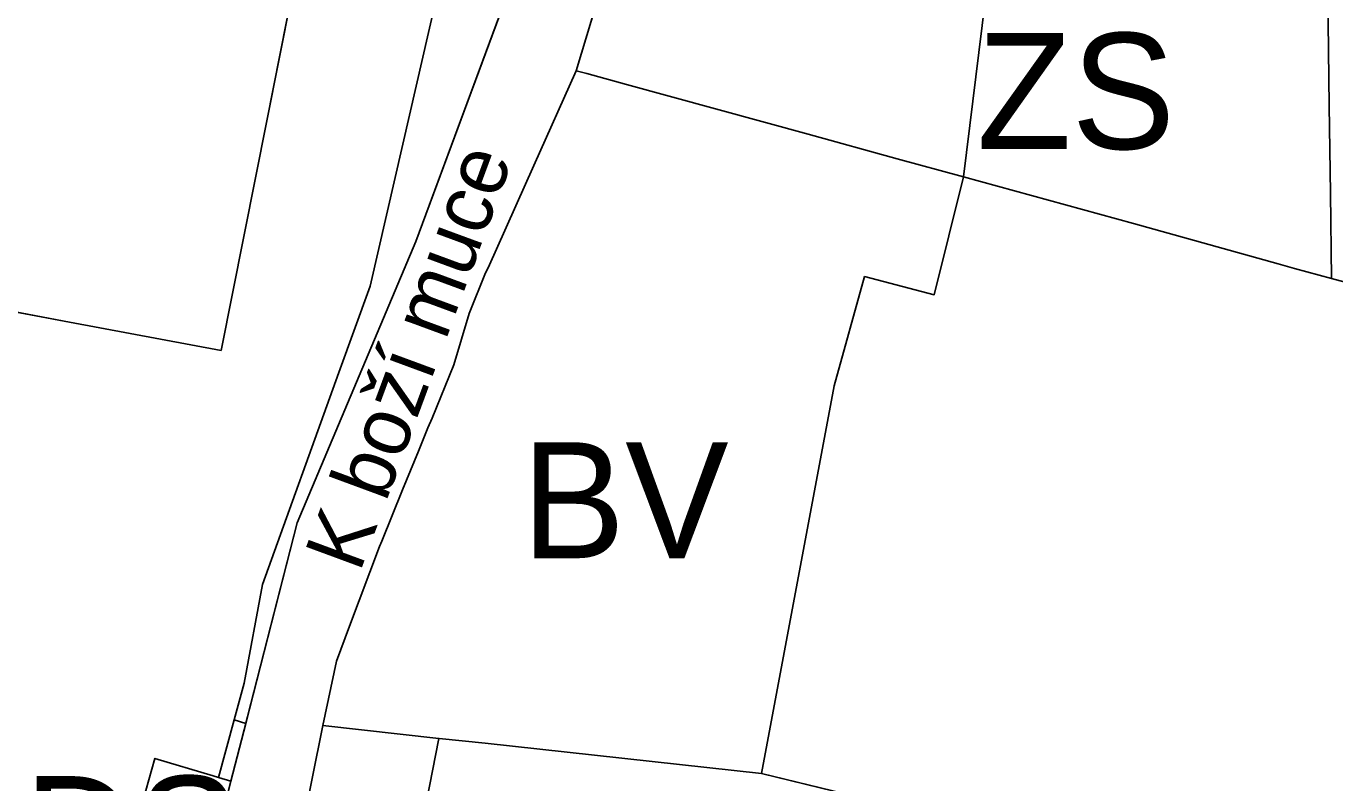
# Model space of a CAD drawing. Extents: x -555509 to -553005, y -1186756 to -1182560.
# Drawn here: x -554203.4 to -554045.6, y -1184312.3 to -1184221 of the extents above; entities that cross this region are included whole.
import ezdxf

# ---------------------------------------------------------------- set-up
doc = ezdxf.new("R2010")
doc.units = 0
for name, color, linetype in [('Level 15', 7, 'Continuous'), ('Level 36', 7, 'Continuous'), ('Level 48', 7, 'Continuous'), ('Level 52', 7, 'Continuous'), ('Level 57', 7, 'Continuous'), ('Level 59', 7, 'Continuous'), ('Level 6', 7, 'Continuous'), ('OBRYS_PLOCH', 7, 'Continuous'), ('stav_AP', 7, 'Continuous'), ('stav_BV', 7, 'Continuous'), ('stav_DS', 7, 'Continuous'), ('stav_PU', 7, 'Continuous'), ('stav_VL', 7, 'Continuous'), ('stav_ZS', 7, 'Continuous'), ('stav_ZZ', 7, 'Continuous')]:
    doc.layers.add(name, color=color, linetype=linetype)

msp = doc.modelspace()

# ---------------------------------------------------------------- linework, layer by layer
at = {"layer": 'Level 15'}
for p, q in [((-554156.44, -1184247.01), (-554144.04, -1184213.5)), ((-554170.72, -1184280.97), (-554156.44, -1184247.01)), ((-554176.93, -1184305.17), (-554170.72, -1184280.97)), ((-554178.71, -1184312.14), (-554176.92, -1184305.17))]:
    msp.add_line(p, q, dxfattribs=at)
for points in [[(-554150.92, -1184166.25), (-554150.99, -1184190.28), (-554151.69, -1184197.82), (-554153.29, -1184214.74), (-554158, -1184235.25), (-554161.94, -1184252.42)], [(-554144.04, -1184213.5), (-554156.44, -1184247.01), (-554170.72, -1184280.97), (-554181.14, -1184321.61)], [(-554171.45, -1184324.41), (-554167.65, -1184305.43), (-554165.97, -1184297.65), (-554164.4, -1184293.45), (-554160.8, -1184283.81), (-554160.54, -1184283.18), (-554158.02, -1184276.98), (-554156.11, -1184272.33), (-554154.96, -1184269.52), (-554154.47, -1184268.32), (-554151.84, -1184261.92), (-554149.98, -1184255.71), (-554148.03, -1184250.79), (-554147.7, -1184250.19), (-554142.19, -1184237.83), (-554137.09, -1184226.4), (-554134.12, -1184216.51)], [(-554161.94, -1184252.42), (-554165.72, -1184262.82), (-554174.91, -1184288.42), (-554177.12, -1184300.33), (-554178.32, -1184304.75)], [(-554178.32, -1184304.75), (-554180.22, -1184311.69)], [(-554176.92, -1184305.17), (-554178.32, -1184304.75)], [(-554178.32, -1184304.75), (-554176.93, -1184305.17)], [(-554180.22, -1184311.69), (-554178.71, -1184312.14)]]:
    msp.add_lwpolyline(points, dxfattribs=at)
at = {"layer": 'Level 36'}
for points in [[(-554084.8, -1184318.51), (-554114.73, -1184311.21), (-554105.98, -1184264.44), (-554102.32, -1184251.25), (-554093.91, -1184253.45), (-554090.4, -1184239.21), (-554069.87, -1184244.85), (-554052.46, -1184249.72), (-554050.48, -1184250.27), (-554046.02, -1184251.47), (-554046.15, -1184241.17), (-554046.29, -1184230.65), (-554046.46, -1184217.21), (-554046.49, -1184214.37), (-554047.25, -1184151.79), (-554047.37, -1184141.38), (-554048.13, -1184084.31), (-554048.18, -1184080.56), (-554051.69, -1184079.91), (-554127.06, -1184066.03), (-554130.79, -1184065.34)], [(-554169.73, -1184199.7), (-554170.35, -1184212.11), (-554174.39, -1184232.45), (-554179.9, -1184260.17), (-554198.2, -1184256.75), (-554207.51, -1184255), (-554217.86, -1184253.07), (-554216.99, -1184244.62), (-554222.6, -1184244.41), (-554228, -1184244.2), (-554227.5, -1184238.22), (-554234.54, -1184237.86), (-554242.91, -1184237.42), (-554251.27, -1184236.99)]]:
    msp.add_lwpolyline(points, dxfattribs=at)
at = {"layer": 'Level 48'}
for p, q in [((-554134.12, -1184216.51), (-554137.09, -1184226.4)), ((-554137.09, -1184226.4), (-554135.81, -1184226.72)), ((-554135.81, -1184226.72), (-554131, -1184228.08)), ((-554131, -1184228.08), (-554109.1, -1184234.08)), ((-554109.1, -1184234.08), (-554098.38, -1184237.02)), ((-554098.38, -1184237.02), (-554090.4, -1184239.21))]:
    msp.add_line(p, q, dxfattribs=at)
msp.add_lwpolyline([(-554090.4, -1184239.21), (-554087.76, -1184218.01), (-554086.75, -1184210.89)], dxfattribs=at)
at = {"layer": 'Level 52'}
for points in [[(-554084.8, -1184318.51), (-554114.73, -1184311.21), (-554105.98, -1184264.44), (-554102.32, -1184251.25), (-554093.91, -1184253.45), (-554090.4, -1184239.21), (-554069.87, -1184244.85), (-554052.46, -1184249.72), (-554050.48, -1184250.27), (-554046.02, -1184251.47), (-554046.15, -1184241.17), (-554046.29, -1184230.65), (-554046.46, -1184217.21), (-554046.49, -1184214.37), (-554047.25, -1184151.79), (-554047.37, -1184141.38), (-554048.13, -1184084.31), (-554048.18, -1184080.56), (-554051.69, -1184079.91), (-554127.06, -1184066.03), (-554130.79, -1184065.34)], [(-554139.8, -1184133.76), (-554150.81, -1184130.59), (-554166.1, -1184126.19), (-554168.02, -1184165.33), (-554169.59, -1184196.9), (-554170.35, -1184212.11), (-554174.39, -1184232.45), (-554179.9, -1184260.17), (-554198.2, -1184256.75), (-554207.51, -1184255), (-554217.86, -1184253.07), (-554216.99, -1184244.62), (-554222.6, -1184244.41), (-554228, -1184244.2), (-554227.5, -1184238.22), (-554234.54, -1184237.86), (-554242.91, -1184237.42), (-554251.27, -1184236.99)]]:
    msp.add_lwpolyline(points, dxfattribs=at)
at = {"layer": 'Level 6'}
for points in [[(-554084.8, -1184318.51), (-554114.73, -1184311.21), (-554105.98, -1184264.44), (-554102.32, -1184251.25), (-554093.91, -1184253.45), (-554090.4, -1184239.21), (-554069.87, -1184244.85), (-554052.46, -1184249.72), (-554050.48, -1184250.27), (-554046.02, -1184251.47), (-554046.15, -1184241.17), (-554046.29, -1184230.65), (-554046.46, -1184217.21), (-554046.49, -1184214.37), (-554047.25, -1184151.79), (-554047.37, -1184141.38), (-554048.13, -1184084.31), (-554048.18, -1184080.56), (-554051.69, -1184079.91), (-554127.06, -1184066.03), (-554130.79, -1184065.34)], [(-554139.99, -1184133.71), (-554150.81, -1184130.59), (-554166.1, -1184126.19), (-554168.02, -1184165.33), (-554169.59, -1184196.9), (-554170.35, -1184212.11), (-554174.39, -1184232.45), (-554179.9, -1184260.17), (-554198.2, -1184256.75), (-554207.51, -1184255), (-554217.86, -1184253.07), (-554216.99, -1184244.62), (-554222.6, -1184244.41), (-554228, -1184244.2), (-554227.5, -1184238.22), (-554234.54, -1184237.86), (-554242.91, -1184237.42), (-554251.27, -1184236.99)]]:
    msp.add_lwpolyline(points, dxfattribs=at)
at = {"layer": 'OBRYS_PLOCH'}
for p, q in [((-554170.35, -1184212.11), (-554174.39, -1184232.45)), ((-554174.39, -1184232.45), (-554170.35, -1184212.11)), ((-554134.12, -1184216.51), (-554137.09, -1184226.4)), ((-554135.81, -1184226.72), (-554137.09, -1184226.4)), ((-554137.09, -1184226.4), (-554135.81, -1184226.72)), ((-554131, -1184228.08), (-554135.81, -1184226.72)), ((-554135.81, -1184226.72), (-554131, -1184228.08)), ((-554109.1, -1184234.08), (-554131, -1184228.08)), ((-554131, -1184228.08), (-554109.1, -1184234.08)), ((-554174.39, -1184232.45), (-554179.9, -1184260.17)), ((-554179.9, -1184260.17), (-554174.39, -1184232.45)), ((-554098.38, -1184237.02), (-554109.1, -1184234.08)), ((-554109.1, -1184234.08), (-554098.38, -1184237.02)), ((-554161.94, -1184252.42), (-554158, -1184235.25)), ((-554090.4, -1184239.21), (-554098.38, -1184237.02)), ((-554098.38, -1184237.02), (-554090.4, -1184239.21)), ((-554148.03, -1184250.79), (-554149.98, -1184255.71)), ((-554165.72, -1184262.82), (-554161.94, -1184252.42)), ((-554198.2, -1184256.75), (-554207.51, -1184255)), ((-554207.51, -1184255), (-554198.2, -1184256.75)), ((-554149.98, -1184255.71), (-554151.84, -1184261.92)), ((-554179.9, -1184260.17), (-554198.2, -1184256.75)), ((-554198.2, -1184256.75), (-554179.9, -1184260.17)), ((-554151.84, -1184261.92), (-554154.47, -1184268.32)), ((-554174.91, -1184288.42), (-554165.72, -1184262.82)), ((-554154.47, -1184268.32), (-554154.96, -1184269.52)), ((-554158.02, -1184276.98), (-554160.54, -1184283.18)), ((-554160.8, -1184283.81), (-554164.4, -1184293.45)), ((-554160.54, -1184283.18), (-554160.8, -1184283.81)), ((-554180.22, -1184311.69), (-554178.32, -1184304.75)), ((-554153.65, -1184307), (-554167.65, -1184305.43)), ((-554167.65, -1184305.43), (-554153.65, -1184307)), ((-554187.89, -1184309.41), (-554180.84, -1184311.51)), ((-554114.73, -1184311.21), (-554084.8, -1184318.51)), ((-554084.8, -1184318.51), (-554114.73, -1184311.21)), ((-554180.84, -1184311.51), (-554180.22, -1184311.69))]:
    msp.add_line(p, q, dxfattribs=at)
for points in [[(-554158, -1184235.25), (-554153.29, -1184214.74), (-554151.69, -1184197.82)], [(-554090.4, -1184239.21), (-554069.87, -1184244.85), (-554052.46, -1184249.72), (-554050.48, -1184250.27), (-554046.02, -1184251.47), (-554046.15, -1184241.17), (-554046.29, -1184230.65), (-554046.46, -1184217.21), (-554054.44, -1184215.95), (-554086.75, -1184210.89), (-554087.76, -1184218.01), (-554090.4, -1184239.21)], [(-554090.4, -1184239.21), (-554087.76, -1184218.01), (-554086.75, -1184210.89)], [(-554046.46, -1184217.21), (-554046.29, -1184230.65), (-554046.15, -1184241.17), (-554046.02, -1184251.47)], [(-554137.09, -1184226.4), (-554142.19, -1184237.83), (-554147.7, -1184250.19), (-554148.03, -1184250.79)], [(-554046.02, -1184251.47), (-554050.48, -1184250.27), (-554052.46, -1184249.72), (-554069.87, -1184244.85), (-554090.4, -1184239.21), (-554093.91, -1184253.45), (-554102.32, -1184251.25), (-554105.98, -1184264.44), (-554114.73, -1184311.21)], [(-554114.73, -1184311.21), (-554105.98, -1184264.44), (-554102.32, -1184251.25), (-554093.91, -1184253.45), (-554090.4, -1184239.21)], [(-553984.98, -1184268.07), (-554024.09, -1184257.34), (-554046.02, -1184251.47)], [(-554046.02, -1184251.47), (-554024.09, -1184257.34), (-553984.98, -1184268.07)], [(-554154.96, -1184269.52), (-554156.11, -1184272.33), (-554158.02, -1184276.98)], [(-554178.32, -1184304.75), (-554177.12, -1184300.33), (-554174.91, -1184288.42)], [(-554164.4, -1184293.45), (-554165.97, -1184297.65), (-554167.65, -1184305.43)], [(-554167.65, -1184305.43), (-554171.45, -1184324.41), (-554179.3, -1184343.94)], [(-554164.66, -1184363.51), (-554160.88, -1184344.18), (-554159.45, -1184336.82), (-554157.37, -1184326.12), (-554153.65, -1184307)], [(-554153.65, -1184307), (-554157.37, -1184326.12), (-554159.45, -1184336.82), (-554160.88, -1184344.18), (-554164.66, -1184363.51)], [(-554114.73, -1184311.21), (-554148.06, -1184307.58), (-554153.59, -1184307.01), (-554153.65, -1184307)], [(-554153.65, -1184307), (-554153.59, -1184307.01), (-554148.06, -1184307.58), (-554114.73, -1184311.21)], [(-554187.31, -1184330.52), (-554186.46, -1184330.79), (-554184.42, -1184331.42), (-554181.25, -1184321.66), (-554181.14, -1184321.61), (-554178.71, -1184312.14), (-554180.22, -1184311.69), (-554180.84, -1184311.51), (-554187.89, -1184309.41), (-554188.96, -1184313.29), (-554190.02, -1184317.1), (-554191.04, -1184320.81), (-554192.1, -1184324.67), (-554192.99, -1184328.76), (-554187.31, -1184330.52)], [(-554191.04, -1184320.81), (-554190.02, -1184317.1), (-554188.96, -1184313.29), (-554187.89, -1184309.41)]]:
    msp.add_lwpolyline(points, dxfattribs=at)
at = {"layer": 'stav_AP'}
for points in [[(-554046.46, -1184217.21), (-554046.29, -1184230.65), (-554046.15, -1184241.17), (-554046.02, -1184251.47)], [(-554046.02, -1184251.47), (-554024.09, -1184257.34), (-553984.98, -1184268.07)]]:
    msp.add_lwpolyline(points, dxfattribs=at)
at = {"layer": 'stav_BV'}
for p, q in [((-554170.35, -1184212.11), (-554174.39, -1184232.45)), ((-554135.81, -1184226.72), (-554137.09, -1184226.4)), ((-554131, -1184228.08), (-554135.81, -1184226.72)), ((-554109.1, -1184234.08), (-554131, -1184228.08)), ((-554174.39, -1184232.45), (-554179.9, -1184260.17)), ((-554098.38, -1184237.02), (-554109.1, -1184234.08)), ((-554090.4, -1184239.21), (-554098.38, -1184237.02)), ((-554148.03, -1184250.79), (-554149.98, -1184255.71)), ((-554165.72, -1184262.82), (-554161.94, -1184252.42)), ((-554149.98, -1184255.71), (-554151.84, -1184261.92)), ((-554151.84, -1184261.92), (-554154.47, -1184268.32)), ((-554154.47, -1184268.32), (-554154.96, -1184269.52)), ((-554158.02, -1184276.98), (-554160.54, -1184283.18)), ((-554160.8, -1184283.81), (-554164.4, -1184293.45)), ((-554160.54, -1184283.18), (-554160.8, -1184283.81)), ((-554180.22, -1184311.69), (-554178.32, -1184304.75)), ((-554167.65, -1184305.43), (-554153.65, -1184307))]:
    msp.add_line(p, q, dxfattribs=at)
for points in [[(-554161.94, -1184252.42), (-554158, -1184235.25), (-554153.29, -1184214.74)], [(-554137.09, -1184226.4), (-554142.19, -1184237.83), (-554147.7, -1184250.19), (-554148.03, -1184250.79)], [(-554114.73, -1184311.21), (-554105.98, -1184264.44), (-554102.32, -1184251.25), (-554093.91, -1184253.45), (-554090.4, -1184239.21)], [(-554179.9, -1184260.17), (-554198.2, -1184256.75), (-554207.51, -1184255)], [(-554178.32, -1184304.75), (-554177.12, -1184300.33), (-554174.91, -1184288.42), (-554165.72, -1184262.82)], [(-554154.96, -1184269.52), (-554156.11, -1184272.33), (-554158.02, -1184276.98)], [(-554164.4, -1184293.45), (-554165.97, -1184297.65), (-554167.65, -1184305.43)], [(-554153.65, -1184307), (-554153.59, -1184307.01), (-554148.06, -1184307.58), (-554114.73, -1184311.21)], [(-554187.31, -1184330.52), (-554192.99, -1184328.76), (-554192.1, -1184324.67), (-554191.04, -1184320.81), (-554190.02, -1184317.1), (-554188.96, -1184313.29), (-554187.89, -1184309.41), (-554180.84, -1184311.51), (-554180.22, -1184311.69)]]:
    msp.add_lwpolyline(points, dxfattribs=at)
at = {"layer": 'stav_DS'}
msp.add_lwpolyline([(-554187.31, -1184330.52), (-554186.46, -1184330.79), (-554184.42, -1184331.42), (-554181.25, -1184321.66), (-554181.14, -1184321.61), (-554178.71, -1184312.14), (-554180.22, -1184311.69), (-554180.84, -1184311.51), (-554187.89, -1184309.41), (-554188.96, -1184313.29), (-554190.02, -1184317.1), (-554191.04, -1184320.81), (-554192.1, -1184324.67), (-554192.99, -1184328.76), (-554187.31, -1184330.52)], dxfattribs=at)
at = {"layer": 'stav_PU'}
for p, q in [((-554176.93, -1184305.17), (-554170.72, -1184280.97)), ((-554170.72, -1184280.97), (-554176.92, -1184305.17)), ((-554178.32, -1184304.75), (-554180.22, -1184311.69)), ((-554176.92, -1184305.17), (-554176.93, -1184305.17)), ((-554178.71, -1184312.14), (-554178.04, -1184309.51)), ((-554180.22, -1184311.69), (-554178.71, -1184312.14))]:
    msp.add_line(p, q, dxfattribs=at)
for points in [[(-554179.3, -1184343.94), (-554171.45, -1184324.41), (-554167.65, -1184305.43), (-554165.97, -1184297.65), (-554164.4, -1184293.45), (-554160.8, -1184283.81), (-554160.54, -1184283.18), (-554158.02, -1184276.98), (-554156.11, -1184272.33), (-554154.96, -1184269.52), (-554154.47, -1184268.32), (-554151.84, -1184261.92), (-554149.98, -1184255.71), (-554148.03, -1184250.79), (-554147.7, -1184250.19), (-554142.19, -1184237.83), (-554137.09, -1184226.4), (-554134.12, -1184216.51), (-554129.31, -1184199.7), (-554127.18, -1184192.25), (-554126.18, -1184185.43), (-554125.32, -1184179.55), (-554128.13, -1184137.12)], [(-554150.92, -1184166.25), (-554150.99, -1184190.28), (-554151.69, -1184197.82), (-554153.29, -1184214.74), (-554158, -1184235.25), (-554161.94, -1184252.42)], [(-554161.94, -1184252.42), (-554165.72, -1184262.82), (-554174.91, -1184288.42), (-554177.12, -1184300.33), (-554178.32, -1184304.75)], [(-554178.04, -1184309.51), (-554181.14, -1184321.61), (-554181.25, -1184321.66), (-554184.65, -1184332.13)]]:
    msp.add_lwpolyline(points, dxfattribs=at)
at = {"layer": 'stav_VL'}
msp.add_line((-554084.8, -1184318.51), (-554114.73, -1184311.21), dxfattribs=at)
for points in [[(-554153.65, -1184307), (-554157.37, -1184326.12), (-554159.45, -1184336.82), (-554160.88, -1184344.18), (-554164.66, -1184363.51)], [(-554114.73, -1184311.21), (-554148.06, -1184307.58), (-554153.59, -1184307.01), (-554153.65, -1184307)]]:
    msp.add_lwpolyline(points, dxfattribs=at)
at = {"layer": 'stav_ZS'}
msp.add_line((-554153.65, -1184307), (-554167.65, -1184305.43), dxfattribs=at)
for points in [[(-554090.4, -1184239.21), (-554069.87, -1184244.85), (-554052.46, -1184249.72), (-554050.48, -1184250.27), (-554046.02, -1184251.47), (-554046.15, -1184241.17), (-554046.29, -1184230.65), (-554046.46, -1184217.21), (-554054.44, -1184215.95), (-554086.75, -1184210.89), (-554087.76, -1184218.01), (-554090.4, -1184239.21)], [(-554167.65, -1184305.43), (-554171.45, -1184324.41), (-554179.3, -1184343.94)], [(-554164.66, -1184363.51), (-554160.88, -1184344.18), (-554159.45, -1184336.82), (-554157.37, -1184326.12), (-554153.65, -1184307)]]:
    msp.add_lwpolyline(points, dxfattribs=at)
at = {"layer": 'stav_ZZ'}
for p, q in [((-554174.39, -1184232.45), (-554170.35, -1184212.11)), ((-554179.9, -1184260.17), (-554174.39, -1184232.45)), ((-554207.51, -1184255), (-554198.2, -1184256.75)), ((-554198.2, -1184256.75), (-554179.9, -1184260.17)), ((-554114.73, -1184311.21), (-554084.8, -1184318.51))]:
    msp.add_line(p, q, dxfattribs=at)
for points in [[(-554046.02, -1184251.47), (-554050.48, -1184250.27), (-554052.46, -1184249.72), (-554069.87, -1184244.85), (-554090.4, -1184239.21), (-554093.91, -1184253.45), (-554102.32, -1184251.25), (-554105.98, -1184264.44), (-554114.73, -1184311.21)], [(-553984.98, -1184268.07), (-554024.09, -1184257.34), (-554046.02, -1184251.47)]]:
    msp.add_lwpolyline(points, dxfattribs=at)

# ---------------------------------------------------------------- texts
at = {"layer": 'Level 57'}
msp.add_text('K boží muce', height=7.1741, rotation=69.7256, dxfattribs=at).set_placement((-554163.19, -1184287.09))
at = {"layer": 'Level 59'}
for s, p in [('ZS', (-554088.79, -1184235.85)), ('BV', (-554143.67, -1184285.24)), ('DS', (-554203.69, -1184325.53))]:
    msp.add_text(s, height=14, dxfattribs=at).set_placement(p)

doc.saveas('drawing.dxf')
